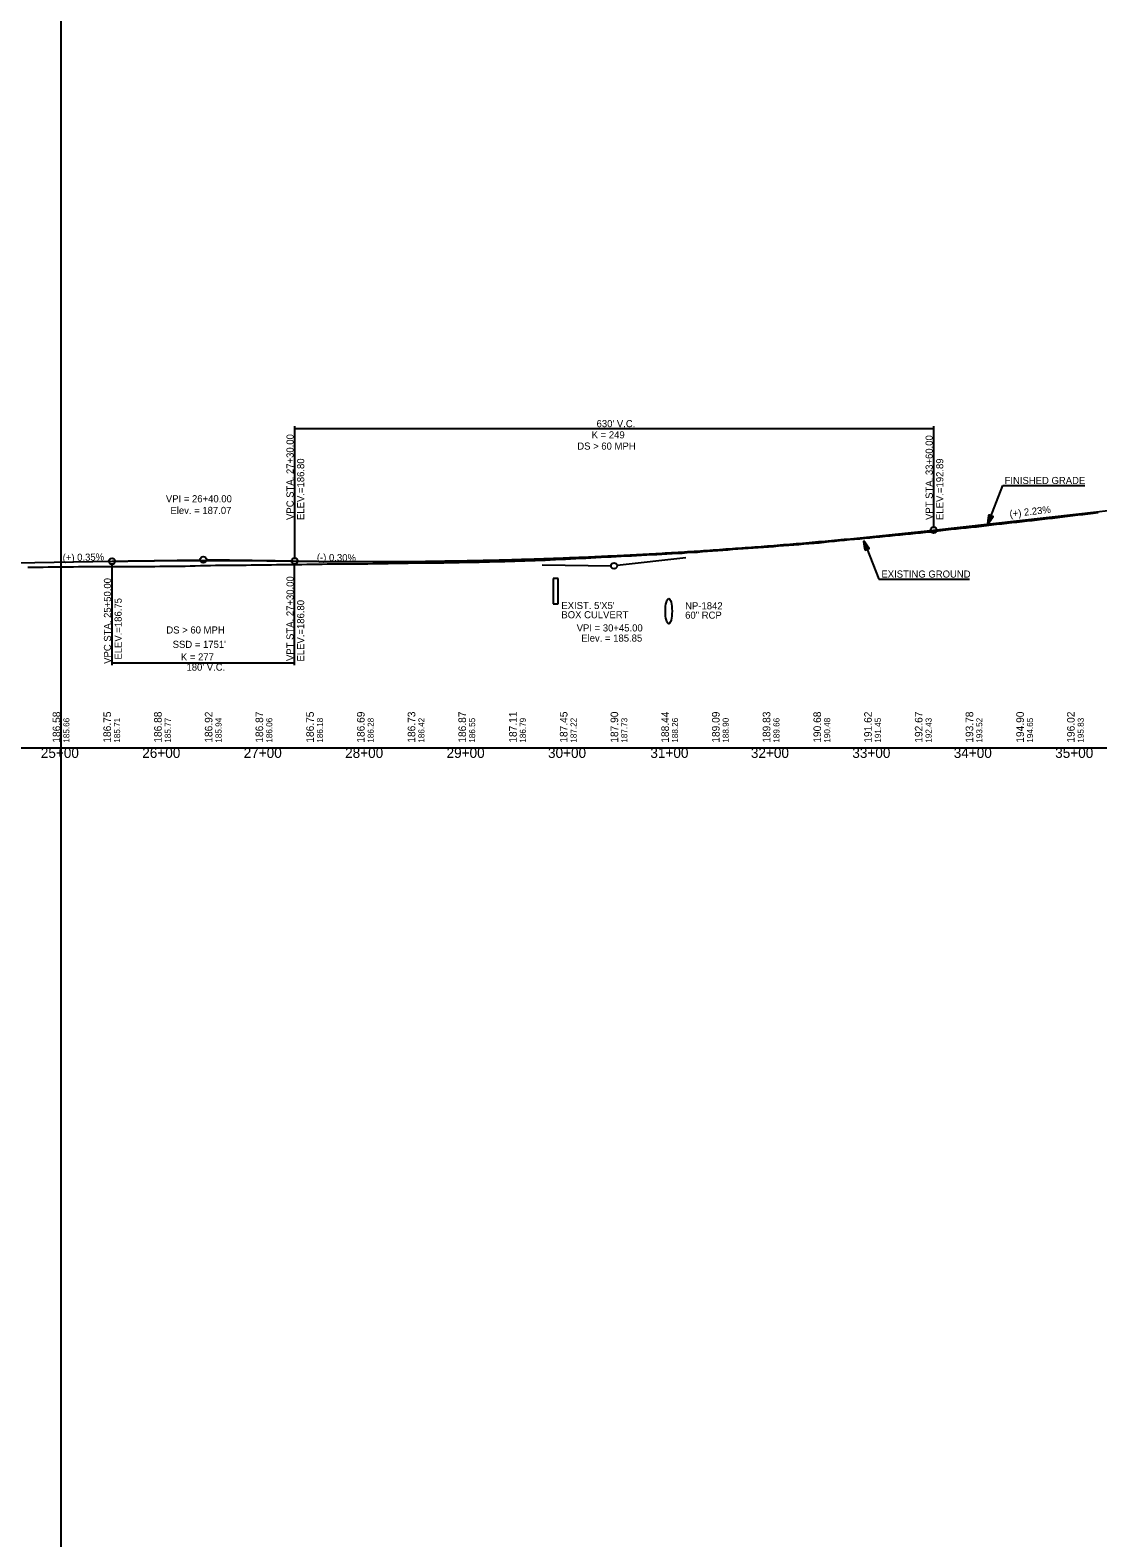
# Model space of a CAD drawing. Extents: x 69 to 2003113, y 512 to 837401.
# Drawn here: x 1889847 to 1890899, y 817230 to 818716 of the extents above; entities that cross this region are included whole.
import ezdxf

# ---------------------------------------------------------------- set-up
doc = ezdxf.new("R2010")
doc.units = 0
for name, color, linetype in [('BR_AUTO DIMENSION', 7, 'Continuous'), ('BR_BORDER LINES', 7, 'Continuous'), ('BR_CENTER LINE BASELINE', 7, 'Continuous'), ('BR_CONCRETE', 7, 'Continuous'), ('BR_GRID DOTS', 7, 'Continuous'), ('BR_GRID LINES', 7, 'Continuous'), ('BR_TEXT', 7, 'Continuous'), ('RD_HC_Points', 7, 'Continuous'), ('RD_PD_ALT1_TrvlWay', 7, 'Continuous'), ('RD_SHT_ID', 7, 'Continuous'), ('RD_SHT_IplotShp', 7, 'Continuous'), ('RD_XS_PaveShd', 7, 'Continuous')]:
    doc.layers.add(name, color=color, linetype=linetype)

msp = doc.modelspace()

# ---------------------------------------------------------------- linework, layer by layer
at = {"layer": 'BR_AUTO DIMENSION'}
msp.add_line((1889877.5, 816758.6), (1889877.5, 820132.3), dxfattribs=at)
at = {"layer": 'BR_BORDER LINES'}
msp.add_line((1889077.5, 818008.6), (1895477.5, 818008.6), dxfattribs=at)
at = {"layer": 'BR_CENTER LINE BASELINE'}
for p, q in [((1889946.5, 818192.7), (1890014.5, 818193.9)), ((1890088.5, 818192.9), (1890020.5, 818193.9)), ((1890493.1, 818195.8), (1890425.5, 818188.2)), ((1890351.5, 818189), (1890419.5, 818187.9))]:
    msp.add_line(p, q, dxfattribs=at)
for centre in [(1890017.5, 818194), (1890422.5, 818187.9)]:
    msp.add_circle(centre, 3, dxfattribs=at)
at = {"layer": 'BR_GRID DOTS'}
for p, q in [((1890107.5, 818325.6), (1890107.5, 818195.6)), ((1890107.5, 818323.1), (1890737.5, 818323.1)), ((1890737.5, 818325.6), (1890737.5, 818226.1)), ((1889927.5, 818089.9), (1889927.5, 818189.4)), ((1890107.5, 818089.9), (1890107.5, 818189.6)), ((1889927.5, 818092.4), (1890107.5, 818092.4))]:
    msp.add_line(p, q, dxfattribs=at)
for centre in [(1890737.5, 818223.1), (1889927.5, 818192.4), (1890107.5, 818192.6)]:
    msp.add_circle(centre, 3, dxfattribs=at)
at = {"layer": 'BR_GRID LINES'}
for p, q in [((1890737.5, 818223.1), (1890877.5, 818238.7)), ((1890877.5, 818238.7), (1890912.5, 818242.6)), ((1889527.5, 818185.4), (1889927.5, 818192.4))]:
    msp.add_line(p, q, dxfattribs=at)
for points in [[(1890107.5, 818192.6), (1890120.1, 818192.4), (1890132.7, 818192.3), (1890145.3, 818192.2), (1890157.9, 818192.1), (1890170.5, 818192.1), (1890183.1, 818192.1), (1890195.7, 818192.1), (1890208.3, 818192.1), (1890220.9, 818192.2), (1890233.5, 818192.3), (1890246.1, 818192.5), (1890258.7, 818192.7), (1890271.3, 818192.9), (1890283.9, 818193.1), (1890296.5, 818193.4), (1890309.1, 818193.7), (1890321.7, 818194), (1890334.3, 818194.4), (1890346.9, 818194.8), (1890359.5, 818195.2), (1890372.1, 818195.7), (1890384.7, 818196.2), (1890397.3, 818196.7), (1890409.9, 818197.3), (1890422.5, 818197.9), (1890435.1, 818198.5), (1890447.7, 818199.2), (1890460.3, 818199.8), (1890472.9, 818200.6), (1890485.5, 818201.3), (1890498.1, 818202.1), (1890510.7, 818202.9), (1890523.3, 818203.8), (1890535.9, 818204.7), (1890548.5, 818205.6), (1890561.1, 818206.5), (1890573.7, 818207.5), (1890586.3, 818208.5), (1890598.9, 818209.5), (1890611.5, 818210.6), (1890624.1, 818211.7), (1890636.7, 818212.8), (1890649.3, 818214), (1890661.9, 818215.2), (1890674.5, 818216.4), (1890687.1, 818217.7), (1890699.7, 818219), (1890712.3, 818220.3), (1890724.9, 818221.7), (1890737.5, 818223.1)], [(1889927.5, 818192.4), (1889931.1, 818192.5), (1889934.7, 818192.5), (1889938.3, 818192.6), (1889941.9, 818192.6), (1889945.5, 818192.7), (1889949.1, 818192.7), (1889952.7, 818192.8), (1889956.3, 818192.8), (1889959.9, 818192.9), (1889963.5, 818192.9), (1889967.1, 818192.9), (1889970.7, 818193), (1889974.3, 818193), (1889977.9, 818193), (1889981.5, 818193.1), (1889985.1, 818193.1), (1889988.7, 818193.1), (1889992.3, 818193.1), (1889995.9, 818193.2), (1889999.5, 818193.2), (1890003.1, 818193.2), (1890006.7, 818193.2), (1890010.3, 818193.2), (1890013.9, 818193.2), (1890017.5, 818193.2), (1890021.1, 818193.2), (1890024.7, 818193.2), (1890028.3, 818193.2), (1890031.9, 818193.2), (1890035.5, 818193.2), (1890039.1, 818193.2), (1890042.7, 818193.2), (1890046.3, 818193.2), (1890049.9, 818193.2), (1890053.5, 818193.2), (1890057.1, 818193.1), (1890060.7, 818193.1), (1890064.3, 818193.1), (1890067.9, 818193.1), (1890071.5, 818193), (1890075.1, 818193), (1890078.7, 818193), (1890082.3, 818192.9), (1890085.9, 818192.9), (1890089.5, 818192.9), (1890093.1, 818192.8), (1890096.7, 818192.8), (1890100.3, 818192.7), (1890103.9, 818192.7), (1890107.5, 818192.6)]]:
    msp.add_spline(points, degree=3, dxfattribs=at)
at = {"layer": 'BR_TEXT'}
for points in [[(1890604.6, 818209), (1890609.6, 818209.5), (1890614.6, 818209.9), (1890619.6, 818210.3), (1890624.6, 818210.7), (1890629.6, 818211.2), (1890634.6, 818211.7), (1890639.6, 818212.2), (1890644.6, 818212.7), (1890649.6, 818213.2), (1890654.6, 818213.7), (1890659.6, 818214.2), (1890664.6, 818214.6), (1890669.6, 818215.1), (1890674.6, 818215.6), (1890679.6, 818216.1), (1890684.6, 818216.6), (1890689.6, 818217.2), (1890694.6, 818217.6), (1890699.6, 818218.1), (1890704.6, 818218.5), (1890709.6, 818219), (1890714.6, 818219.5), (1890719.6, 818220), (1890724.6, 818220.5), (1890729.6, 818221), (1890734.6, 818221.5), (1890739.6, 818222.1), (1890744.6, 818222.8), (1890749.6, 818223.3), (1890754.6, 818223.9), (1890759.6, 818224.5), (1890764.6, 818225), (1890769.6, 818225.4), (1890774.6, 818226), (1890779.6, 818226.4), (1890784.6, 818227), (1890789.6, 818227.6), (1890794.6, 818228.2), (1890799.6, 818228.8), (1890804.6, 818229.3), (1890809.6, 818229.9), (1890814.6, 818230.5), (1890819.6, 818231), (1890824.6, 818231.6), (1890829.6, 818232.1), (1890834.6, 818232.7), (1890839.6, 818233.3), (1890844.6, 818233.8), (1890849.6, 818234.4), (1890854.6, 818235), (1890859.6, 818235.5), (1890864.6, 818236.1), (1890869.6, 818236.8), (1890874.6, 818237.4), (1890879.6, 818238), (1890884.6, 818238.5), (1890889.6, 818239.1), (1890894.6, 818239.7), (1890899.6, 818240.3)], [(1890104.6, 818189.2), (1890109.6, 818189.2), (1890114.6, 818189.3), (1890119.6, 818189.4), (1890124.6, 818189.5), (1890129.6, 818189.5), (1890134.6, 818189.6), (1890139.6, 818189.7), (1890144.6, 818189.7), (1890149.6, 818189.7), (1890154.6, 818189.7), (1890159.6, 818189.8), (1890164.6, 818189.8), (1890169.6, 818189.9), (1890174.6, 818190), (1890179.6, 818190), (1890184.6, 818190.1), (1890189.6, 818190.2), (1890194.6, 818190.2), (1890199.6, 818190.3), (1890204.6, 818190.4), (1890209.6, 818190.4), (1890214.6, 818190.5), (1890219.6, 818190.6), (1890224.6, 818190.7), (1890229.6, 818190.8), (1890234.6, 818190.8), (1890239.6, 818190.8), (1890244.6, 818190.8), (1890249.6, 818190.8), (1890254.6, 818191), (1890259.6, 818191.1), (1890264.6, 818191.2), (1890269.6, 818191.3), (1890274.6, 818191.4), (1890279.6, 818191.4), (1890284.6, 818191.5), (1890289.6, 818191.6), (1890294.6, 818191.7), (1890299.6, 818191.8), (1890304.6, 818192), (1890309.6, 818192.1), (1890314.6, 818192.2), (1890319.6, 818192.4), (1890324.6, 818192.5), (1890329.6, 818192.7), (1890334.6, 818192.8), (1890339.6, 818193), (1890344.6, 818193.2), (1890349.6, 818193.4), (1890354.6, 818193.6), (1890359.6, 818193.9), (1890364.6, 818194.1), (1890369.6, 818194.3), (1890374.6, 818194.6), (1890379.6, 818194.8), (1890384.6, 818195.1), (1890389.6, 818195.4), (1890394.6, 818195.6), (1890399.6, 818195.9), (1890404.6, 818196.1), (1890409.6, 818196.4), (1890414.6, 818196.6), (1890419.6, 818196.9), (1890424.6, 818197.1), (1890429.6, 818197.4), (1890434.6, 818197.7), (1890439.6, 818197.9), (1890444.6, 818198.2), (1890449.6, 818198.4), (1890454.6, 818198.6), (1890459.6, 818198.9), (1890464.6, 818199.1), (1890469.6, 818199.4), (1890474.6, 818199.7), (1890479.6, 818200.1), (1890484.6, 818200.3), (1890489.6, 818200.5), (1890494.6, 818200.9), (1890499.6, 818201.2), (1890504.6, 818201.5), (1890509.6, 818201.9), (1890514.6, 818202.3), (1890519.6, 818202.6), (1890524.6, 818202.9), (1890529.6, 818203.3), (1890534.6, 818203.7), (1890539.6, 818204.2), (1890544.6, 818204.6), (1890549.6, 818204.9), (1890554.6, 818205.3), (1890559.6, 818205.7), (1890564.6, 818206.1), (1890569.6, 818206.4), (1890574.6, 818206.7), (1890579.6, 818207.1), (1890584.6, 818207.5), (1890589.6, 818207.9), (1890594.6, 818208.3), (1890599.6, 818208.6), (1890604.6, 818209)], [(1889844.6, 818186.7), (1889849.6, 818186.7), (1889854.6, 818186.7), (1889859.6, 818186.7), (1889864.6, 818186.8), (1889869.6, 818186.8), (1889874.6, 818186.9), (1889879.6, 818187), (1889884.6, 818187), (1889889.6, 818187), (1889894.6, 818187.1), (1889899.6, 818187.1), (1889904.6, 818187.1), (1889909.6, 818187.2), (1889914.6, 818187.2), (1889919.6, 818187.2), (1889924.6, 818187.2), (1889929.6, 818187.2), (1889934.6, 818187.2), (1889939.6, 818187.2), (1889944.6, 818187.2), (1889949.6, 818187.2), (1889954.6, 818187.3), (1889959.6, 818187.3), (1889964.6, 818187.3), (1889969.6, 818187.3), (1889974.6, 818187.4), (1889979.6, 818187.5), (1889984.6, 818187.6), (1889989.6, 818187.6), (1889994.6, 818187.7), (1889999.6, 818187.7), (1890004.6, 818187.8), (1890009.6, 818188), (1890014.6, 818188.1), (1890019.6, 818188.2), (1890024.6, 818188.3), (1890029.6, 818188.4), (1890034.6, 818188.5), (1890039.6, 818188.6), (1890044.6, 818188.7), (1890049.6, 818188.7), (1890054.6, 818188.7), (1890059.6, 818188.7), (1890064.6, 818188.8), (1890069.6, 818188.8), (1890074.6, 818188.9), (1890079.6, 818189), (1890084.6, 818189), (1890089.6, 818189.1), (1890094.6, 818189.1), (1890099.6, 818189.2), (1890104.6, 818189.2)]]:
    msp.add_lwpolyline(points, dxfattribs=at)
at = {"layer": 'RD_PD_ALT1_TrvlWay'}
for p, q in [((1890790.8, 818229.1), (1890805.8, 818267)), ((1890805.8, 818267), (1890886.6, 818267)), ((1890790.8, 818229.1), (1890792.1, 818238.3)), ((1890790.8, 818229.1), (1890792.1, 818238.3)), ((1890794.1, 818237.4), (1890790.8, 818229.1)), ((1890794.1, 818237.4), (1890790.8, 818229.1)), ((1890790.8, 818229.1), (1890796.2, 818236.6)), ((1890790.8, 818229.1), (1890796.2, 818236.6)), ((1890792.1, 818238.3), (1890796.2, 818236.6)), ((1890792.1, 818238.3), (1890796.2, 818236.6)), ((1890668.6, 818212.6), (1890683.6, 818174.6)), ((1890671.9, 818204.2), (1890668.6, 818212.6)), ((1890668.6, 818212.6), (1890674, 818205)), ((1890668.6, 818212.6), (1890669.8, 818203.4)), ((1890669.8, 818203.4), (1890674, 818205)), ((1890683.6, 818174.6), (1890772.7, 818174.6))]:
    msp.add_line(p, q, dxfattribs=at)
for points in [[(1890794, 818237.3), (1890791, 818229.6), (1890794, 818237.4), (1890791, 818229.9), (1890793.9, 818237.4), (1890791.1, 818230.2), (1890793.8, 818237.4), (1890791.1, 818230.5), (1890793.7, 818237.5), (1890791.2, 818231), (1890793.6, 818237.6), (1890791.3, 818231.6), (1890793.5, 818237.6), (1890791.3, 818232), (1890793.4, 818237.6), (1890791.4, 818232.4), (1890793.3, 818237.6), (1890791.4, 818232.8), (1890793.2, 818237.7), (1890791.5, 818233.2), (1890793.1, 818237.7), (1890791.5, 818233.7), (1890793, 818237.8), (1890791.6, 818234.2), (1890792.9, 818237.8), (1890791.6, 818234.7), (1890792.8, 818237.9), (1890791.7, 818235.3), (1890792.7, 818237.9), (1890791.8, 818235.8), (1890792.6, 818238), (1890791.9, 818236.2), (1890792.5, 818238), (1890791.9, 818236.6), (1890792.4, 818238.1), (1890792, 818237.1), (1890792.3, 818238), (1890792.1, 818237.7), (1890792.2, 818238)], [(1890794, 818237.3), (1890791, 818229.6), (1890794, 818237.4), (1890791, 818229.9), (1890793.9, 818237.4), (1890791.1, 818230.2), (1890793.8, 818237.4), (1890791.1, 818230.5), (1890793.7, 818237.5), (1890791.2, 818231), (1890793.6, 818237.6), (1890791.3, 818231.6), (1890793.5, 818237.6), (1890791.3, 818232), (1890793.4, 818237.6), (1890791.4, 818232.4), (1890793.3, 818237.6), (1890791.4, 818232.8), (1890793.2, 818237.7), (1890791.5, 818233.2), (1890793.1, 818237.7), (1890791.5, 818233.7), (1890793, 818237.8), (1890791.6, 818234.2), (1890792.9, 818237.8), (1890791.6, 818234.7), (1890792.8, 818237.9), (1890791.7, 818235.3), (1890792.7, 818237.9), (1890791.8, 818235.8), (1890792.6, 818238), (1890791.9, 818236.2), (1890792.5, 818238), (1890791.9, 818236.6), (1890792.4, 818238.1), (1890792, 818237.1), (1890792.3, 818238), (1890792.1, 818237.7), (1890792.2, 818238)], [(1890791.1, 818229.6), (1890794.2, 818237.3), (1890791.3, 818229.8), (1890794.3, 818237.3), (1890791.4, 818230.1), (1890794.4, 818237.3), (1890791.6, 818230.3), (1890794.4, 818237.2), (1890791.8, 818230.5), (1890794.5, 818237.2), (1890792, 818230.8), (1890794.6, 818237.2), (1890792.2, 818231.1), (1890794.7, 818237.2), (1890792.5, 818231.4), (1890794.8, 818237.1), (1890792.7, 818231.8), (1890794.9, 818237.1), (1890792.9, 818232.1), (1890795, 818237), (1890793.1, 818232.4), (1890795, 818237), (1890793.4, 818232.7), (1890795.1, 818236.9), (1890793.7, 818233.2), (1890795.2, 818236.9), (1890793.9, 818233.5), (1890795.3, 818236.9), (1890794.2, 818233.9), (1890795.3, 818236.9), (1890794.5, 818234.3), (1890795.4, 818236.8), (1890794.7, 818234.6), (1890795.5, 818236.7), (1890794.9, 818234.9), (1890795.6, 818236.7), (1890795.2, 818235.3), (1890795.7, 818236.7), (1890795.4, 818235.6), (1890795.9, 818236.7), (1890795.6, 818235.8), (1890796, 818236.5), (1890796.1, 818236.6), (1890795.9, 818236.5)], [(1890791.1, 818229.6), (1890794.2, 818237.3), (1890791.3, 818229.8), (1890794.3, 818237.3), (1890791.4, 818230.1), (1890794.4, 818237.3), (1890791.6, 818230.3), (1890794.4, 818237.2), (1890791.8, 818230.5), (1890794.5, 818237.2), (1890792, 818230.8), (1890794.6, 818237.2), (1890792.2, 818231.1), (1890794.7, 818237.2), (1890792.5, 818231.4), (1890794.8, 818237.1), (1890792.7, 818231.8), (1890794.9, 818237.1), (1890792.9, 818232.1), (1890795, 818237), (1890793.1, 818232.4), (1890795, 818237), (1890793.4, 818232.7), (1890795.1, 818236.9), (1890793.7, 818233.2), (1890795.2, 818236.9), (1890793.9, 818233.5), (1890795.3, 818236.9), (1890794.2, 818233.9), (1890795.3, 818236.9), (1890794.5, 818234.3), (1890795.4, 818236.8), (1890794.7, 818234.6), (1890795.5, 818236.7), (1890794.9, 818234.9), (1890795.6, 818236.7), (1890795.2, 818235.3), (1890795.7, 818236.7), (1890795.4, 818235.6), (1890795.9, 818236.7), (1890795.6, 818235.8), (1890796, 818236.5), (1890796.1, 818236.6), (1890795.9, 818236.5)], [(1890671.8, 818204.3), (1890668.7, 818212.1), (1890671.8, 818204.2), (1890668.8, 818211.7), (1890671.7, 818204.2), (1890668.8, 818211.4), (1890671.6, 818204.2), (1890668.9, 818211.1), (1890671.5, 818204.1), (1890668.9, 818210.6), (1890671.4, 818204.1), (1890669, 818210.1), (1890671.2, 818204.1), (1890669.1, 818209.7), (1890671.2, 818204), (1890669.1, 818209.2), (1890671.1, 818204), (1890669.2, 818208.8), (1890671, 818203.9), (1890669.2, 818208.5), (1890670.9, 818203.9), (1890669.3, 818208), (1890670.8, 818203.8), (1890669.4, 818207.4), (1890670.7, 818203.8), (1890669.4, 818206.9), (1890670.6, 818203.7), (1890669.5, 818206.3), (1890670.4, 818203.7), (1890669.6, 818205.8), (1890670.3, 818203.6), (1890669.6, 818205.4), (1890670.2, 818203.6), (1890669.7, 818205), (1890670.2, 818203.5), (1890669.8, 818204.5), (1890670.1, 818203.6), (1890669.8, 818203.9), (1890669.9, 818203.6)], [(1890668.9, 818212), (1890671.9, 818204.3), (1890669, 818211.8), (1890672, 818204.4), (1890669.2, 818211.5), (1890672.1, 818204.4), (1890669.4, 818211.3), (1890672.2, 818204.4), (1890669.6, 818211.1), (1890672.3, 818204.4), (1890669.8, 818210.8), (1890672.3, 818204.4), (1890670, 818210.5), (1890672.4, 818204.5), (1890670.2, 818210.2), (1890672.5, 818204.5), (1890670.4, 818209.9), (1890672.6, 818204.5), (1890670.7, 818209.5), (1890672.7, 818204.6), (1890670.9, 818209.2), (1890672.8, 818204.6), (1890671.1, 818208.9), (1890672.8, 818204.7), (1890671.4, 818208.4), (1890672.9, 818204.7), (1890671.7, 818208.1), (1890673, 818204.7), (1890672, 818207.7), (1890673.1, 818204.7), (1890672.2, 818207.3), (1890673.2, 818204.8), (1890672.4, 818207), (1890673.3, 818204.9), (1890672.7, 818206.7), (1890673.3, 818204.9), (1890673, 818206.3), (1890673.5, 818204.9), (1890673.2, 818206), (1890673.6, 818205), (1890673.3, 818205.8), (1890673.7, 818205.1), (1890673.9, 818205), (1890673.7, 818205.1)]]:
    msp.add_lwpolyline(points, dxfattribs=at)
at = {"layer": 'RD_XS_PaveShd'}
for p, q in [((1890367.4, 818175.5), (1890362.4, 818175.5)), ((1890362.4, 818175.5), (1890362.4, 818150.5)), ((1890367.4, 818150.5), (1890367.4, 818175.5)), ((1890362.4, 818150.5), (1890367.4, 818150.5))]:
    msp.add_line(p, q, dxfattribs=at)
msp.add_ellipse((1890476.3, 818143.2), major_axis=(0, 12.5), ratio=0.261899, dxfattribs=at)

# ---------------------------------------------------------------- texts
at = {"layer": 'BR_CENTER LINE BASELINE'}
for s, rotation, p in [('(+) 2.23%', 6.3742, (1890812.7, 818235.6)), ('(+) 0.35%', 1.0025, (1889878.9, 818192.5)), ('(-) 0.30%', 359.1415, (1890129.4, 818192.8))]:
    msp.add_text(s, height=7, rotation=rotation, dxfattribs=at).set_placement(p)
at = {"layer": 'BR_CONCRETE'}
for s, height, p in [('VPC STA. 27+30.00 ', 7, (1890106.5, 818233.1)), ('VPT STA. 33+60.00 ', 7, (1890736.5, 818233.1)), ('ELEV.=186.80', 7, (1890117, 818233.1)), ('ELEV.=192.89', 7, (1890747, 818233.1)), ('VPC STA. 25+50.00 ', 7, (1889926.5, 818091.3)), ('VPT STA. 27+30.00 ', 7, (1890106.5, 818094.1)), ('ELEV.=186.75', 7, (1889937, 818095.5)), ('ELEV.=186.80', 7, (1890117, 818093.6)), ('185.66', 6, (1889885.5, 818013.6)), ('185.71', 6, (1889935.5, 818013.6)), ('185.77', 6, (1889985.5, 818013.6)), ('185.94', 6, (1890035.5, 818013.6)), ('186.06', 6, (1890085.5, 818013.6)), ('186.18', 6, (1890135.5, 818013.6)), ('186.28', 6, (1890185.5, 818013.6)), ('186.42', 6, (1890235.5, 818013.6)), ('186.55', 6, (1890285.5, 818013.6)), ('186.79', 6, (1890335.5, 818013.6)), ('187.22', 6, (1890385.5, 818013.6)), ('187.73', 6, (1890435.5, 818013.6)), ('188.26', 6, (1890485.5, 818013.6)), ('188.90', 6, (1890535.5, 818013.6)), ('189.66', 6, (1890585.5, 818013.6)), ('190.48', 6, (1890635.5, 818013.6)), ('191.45', 6, (1890685.5, 818013.6)), ('192.43', 6, (1890735.5, 818013.6)), ('193.52', 6, (1890785.5, 818013.6)), ('194.65', 6, (1890835.5, 818013.6)), ('195.83', 6, (1890885.5, 818013.6))]:
    msp.add_text(s, height=height, rotation=90, dxfattribs=at).set_placement(p)
at = {"layer": 'BR_GRID DOTS'}
for s, p in [("630' V.C.", (1890405.2, 818324.5)), ('K = 249', (1890400.4, 818313.5)), ('DS > 60 MPH', (1890386.2, 818302.4)), ('DS > 60 MPH', (1889981.1, 818121.2)), ("SSD = 1751'", (1889987.3, 818107)), ('K = 277', (1889995.4, 818094.6)), ("180' V.C.", (1890000.9, 818084.6))]:
    msp.add_text(s, height=7, dxfattribs=at).set_placement(p)
at = {"layer": 'RD_HC_Points'}
for s, p in [('186.58', (1889876.5, 818013.6)), ('186.75', (1889926.5, 818013.6)), ('186.88', (1889976.5, 818013.6)), ('186.92', (1890026.5, 818013.6)), ('186.87', (1890076.5, 818013.6)), ('186.75', (1890126.5, 818013.6)), ('186.69', (1890176.5, 818013.6)), ('186.73', (1890226.5, 818013.6)), ('186.87', (1890276.5, 818013.6)), ('187.11', (1890326.5, 818013.6)), ('187.45', (1890376.5, 818013.6)), ('187.90', (1890426.5, 818013.6)), ('188.44', (1890476.5, 818013.6)), ('189.09', (1890526.5, 818013.6)), ('189.83', (1890576.5, 818013.6)), ('190.68', (1890626.5, 818013.6)), ('191.62', (1890676.5, 818013.6)), ('192.67', (1890726.5, 818013.6)), ('193.78', (1890776.5, 818013.6)), ('194.90', (1890826.5, 818013.6)), ('196.02', (1890876.5, 818013.6))]:
    msp.add_text(s, height=7.5, rotation=90, dxfattribs=at).set_placement(p)
at = {"layer": 'RD_PD_ALT1_TrvlWay'}
for s, p in [('FINISHED GRADE', (1890807.4, 818268.5)), ('EXISTING GROUND', (1890686, 818176.3))]:
    msp.add_text(s, height=7, dxfattribs=at).set_placement(p)
at = {"layer": 'RD_SHT_ID'}
for s, p in [('25+00', (1889857.3, 817998.6)), ('26+00', (1889957.3, 817998.6)), ('27+00', (1890057.3, 817998.6)), ('28+00', (1890157.3, 817998.6)), ('29+00', (1890257.3, 817998.6)), ('30+00', (1890357.3, 817998.6)), ('31+00', (1890458.2, 817998.6)), ('32+00', (1890557.3, 817998.6)), ('33+00', (1890657.3, 817998.6)), ('34+00', (1890757.3, 817998.6)), ('35+00', (1890857.3, 817998.6))]:
    msp.add_text(s, height=10, dxfattribs=at).set_placement(p)
at = {"layer": 'RD_SHT_IplotShp'}
for s, p in [('VPI = 26+40.00', (1889980.6, 818250.5)), ('Elev. = 187.07', (1889985.1, 818239)), ('VPI = 30+45.00', (1890385.6, 818123.2)), ('Elev. = 185.85', (1890390.1, 818113.2))]:
    msp.add_text(s, height=7, dxfattribs=at).set_placement(p)
at = {"layer": 'RD_XS_PaveShd'}
for s, p in [("EXIST. 5'X5'", (1890370.5, 818145.3)), ('NP-1842', (1890492.5, 818145)), ('BOX CULVERT', (1890370.5, 818136.2)), ('60" RCP', (1890492.5, 818135.8))]:
    msp.add_text(s, height=7, dxfattribs=at).set_placement(p)

doc.saveas('drawing.dxf')
